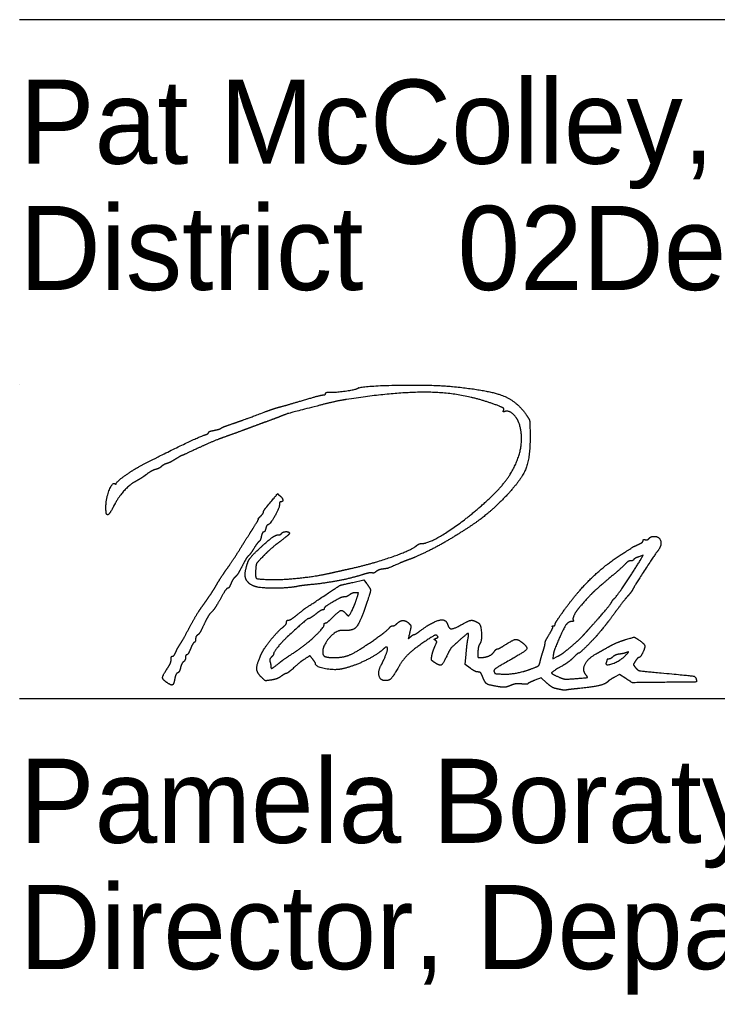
# Model space of a CAD drawing. Extents: x -6.2 to 37.4, y 0.2 to 22.2.
# Drawn here: x 24.109 to 25.269, y 7.512 to 9.134 of the extents above; entities that cross this region are included whole.
import ezdxf

# ---------------------------------------------------------------- set-up
doc = ezdxf.new("R2010")
doc.units = 0
doc.layers.add('SH_Data', color=7, linetype='Continuous')
doc.layers.add('SH_Text', color=7, linetype='Continuous')

msp = doc.modelspace()

# ---------------------------------------------------------------- linework, layer by layer
at = {"layer": 'SH_Data'}
for p, q in [((24.1087, 9.1337), (27.6087, 9.1337)), ((24.1087, 8.5265), (24.1087, 8.5265)), ((24.1087, 8.0042), (27.6087, 8.0042))]:
    msp.add_line(p, q, dxfattribs=at)
for points in [[(25.1406, 8.2337), (25.1459, 8.2426), (25.1386, 8.2401)], [(24.6632, 8.1975), (24.6812, 8.2016), (24.6859, 8.1954)], [(24.8582, 8.0547), (24.8499, 8.0611), (24.8513, 8.0781)], [(24.9962, 8.0767), (24.9952, 8.0702), (25.0038, 8.0747)], [(25.117, 8.0374), (25.1064, 8.0442), (25.098, 8.0397)], [(24.9851, 8.0304), (24.976, 8.0387), (24.9654, 8.0346)]]:
    msp.add_lwpolyline(points, dxfattribs=at)
for points in [[(24.6176, 8.5117), (24.6176, 8.513), (24.6217, 8.5141), (24.6266, 8.5139)], [(24.6266, 8.5139), (24.6362, 8.5136), (24.6672, 8.518), (24.6706, 8.5201)], [(24.9013, 8.4925), (24.8508, 8.5115), (24.7428, 8.5155), (24.6524, 8.5017)], [(24.6706, 8.5201), (24.6774, 8.5243), (24.7944, 8.5266), (24.8288, 8.5232)], [(24.8288, 8.5232), (24.8881, 8.5174), (24.9356, 8.4991), (24.9514, 8.476)], [(24.542, 8.4894), (24.5473, 8.4907), (24.5648, 8.4958), (24.5809, 8.5005)], [(24.5809, 8.5005), (24.597, 8.5053), (24.6118, 8.5092), (24.6139, 8.5092)], [(24.6524, 8.5017), (24.6432, 8.5003), (24.6232, 8.4959), (24.608, 8.492)], [(24.6139, 8.5092), (24.616, 8.5092), (24.6176, 8.5103), (24.6176, 8.5117)], [(24.4616, 8.461), (24.4764, 8.466), (24.4828, 8.4684), (24.518, 8.4815)], [(24.518, 8.4815), (24.526, 8.4845), (24.5368, 8.488), (24.542, 8.4894)], [(24.608, 8.492), (24.557, 8.4788), (24.5528, 8.4776), (24.542, 8.4732)], [(24.9137, 8.4838), (24.9146, 8.4863), (24.9112, 8.4888), (24.9013, 8.4925)], [(24.9161, 8.4818), (24.9135, 8.4808), (24.9127, 8.4814), (24.9137, 8.4838)], [(24.9394, 8.4619), (24.9362, 8.4716), (24.9217, 8.4839), (24.9161, 8.4818)], [(24.542, 8.4732), (24.5394, 8.4721), (24.5291, 8.4683), (24.5192, 8.4647)], [(24.9514, 8.476), (24.9564, 8.4688), (24.9573, 8.4645), (24.9576, 8.4466)], [(24.4232, 8.4467), (24.4232, 8.4478), (24.4273, 8.4494), (24.4322, 8.4503)], [(24.4322, 8.4503), (24.4372, 8.4513), (24.4423, 8.4528), (24.4436, 8.4538)], [(24.4436, 8.4538), (24.445, 8.4548), (24.4531, 8.458), (24.4616, 8.461)], [(24.4856, 8.4523), (24.4771, 8.4491), (24.4609, 8.4431), (24.4496, 8.4392)], [(24.5192, 8.4647), (24.5093, 8.4611), (24.4942, 8.4555), (24.4856, 8.4523)], [(24.8939, 8.3407), (24.9249, 8.3701), (24.9487, 8.4336), (24.9394, 8.4619)], [(24.3056, 8.3888), (24.3359, 8.405), (24.4095, 8.4407), (24.4178, 8.4431)], [(24.4496, 8.4392), (24.4384, 8.4352), (24.4181, 8.4266), (24.4044, 8.4201)], [(24.4178, 8.4431), (24.4208, 8.444), (24.4232, 8.4456), (24.4232, 8.4467)], [(24.9576, 8.4466), (24.9584, 8.4058), (24.9423, 8.3661), (24.9129, 8.3362)], [(24.4044, 8.4201), (24.3908, 8.4137), (24.3791, 8.4084), (24.3786, 8.4084)], [(24.3686, 8.4027), (24.3637, 8.3996), (24.357, 8.3962), (24.3538, 8.3952)], [(24.3786, 8.4084), (24.378, 8.4084), (24.3735, 8.4058), (24.3686, 8.4027)], [(24.2696, 8.3622), (24.2696, 8.3643), (24.295, 8.3831), (24.3056, 8.3888)], [(24.3349, 8.3852), (24.3313, 8.3844), (24.3247, 8.3807), (24.32, 8.3771)], [(24.3446, 8.3901), (24.3428, 8.3883), (24.3384, 8.3861), (24.3349, 8.3852)], [(24.3538, 8.3952), (24.3505, 8.3942), (24.3464, 8.3919), (24.3446, 8.3901)], [(24.32, 8.3771), (24.3154, 8.3736), (24.3083, 8.3689), (24.3042, 8.3668)], [(24.2525, 8.3243), (24.2526, 8.3375), (24.2632, 8.3641), (24.2673, 8.3615)], [(24.2673, 8.3615), (24.2686, 8.3607), (24.2696, 8.361), (24.2696, 8.3622)], [(24.3042, 8.3668), (24.2937, 8.3615), (24.2738, 8.3406), (24.2676, 8.3285)], [(24.5198, 8.3232), (24.5384, 8.3454), (24.5377, 8.3448), (24.5418, 8.3414)], [(24.5418, 8.3414), (24.5461, 8.3378), (24.547, 8.3316), (24.5432, 8.3316)], [(24.7772, 8.262), (24.7913, 8.262), (24.8594, 8.3079), (24.8939, 8.3407)], [(24.9129, 8.3362), (24.8943, 8.3173), (24.8619, 8.2924), (24.8314, 8.2736)], [(24.2538, 8.3106), (24.253, 8.3114), (24.2524, 8.3176), (24.2525, 8.3243)], [(24.2676, 8.3285), (24.261, 8.3156), (24.2557, 8.3087), (24.2538, 8.3106)], [(24.5144, 8.3146), (24.5144, 8.3158), (24.5169, 8.3197), (24.5198, 8.3232)], [(24.5408, 8.3265), (24.5408, 8.3209), (24.5249, 8.2932), (24.5217, 8.2932)], [(24.5432, 8.3316), (24.5419, 8.3316), (24.5408, 8.3293), (24.5408, 8.3265)], [(24.5059, 8.3028), (24.5053, 8.3028), (24.507, 8.3049), (24.5096, 8.3076)], [(24.5096, 8.3076), (24.5123, 8.3102), (24.5144, 8.3134), (24.5144, 8.3146)], [(24.4748, 8.2521), (24.4814, 8.2627), (24.4914, 8.2785), (24.4969, 8.2871)], [(24.4969, 8.2871), (24.5024, 8.2957), (24.5065, 8.3028), (24.5059, 8.3028)], [(24.5183, 8.2872), (24.5174, 8.2839), (24.5158, 8.2812), (24.5146, 8.2812)], [(24.5217, 8.2932), (24.5206, 8.2932), (24.5191, 8.2905), (24.5183, 8.2872)], [(24.506, 8.2522), (24.5217, 8.2668), (24.5345, 8.2764), (24.5384, 8.2764)], [(24.5108, 8.274), (24.51, 8.2701), (24.5082, 8.2662), (24.507, 8.2654)], [(24.5146, 8.2812), (24.5134, 8.2812), (24.5117, 8.2779), (24.5108, 8.274)], [(24.5384, 8.2764), (24.5409, 8.2764), (24.5436, 8.2775), (24.5444, 8.2788)], [(24.5576, 8.2791), (24.5576, 8.278), (24.5509, 8.2721), (24.5426, 8.266)], [(24.5444, 8.2788), (24.5462, 8.2817), (24.5576, 8.282), (24.5576, 8.2791)], [(24.8314, 8.2736), (24.8122, 8.2617), (24.7709, 8.2407), (24.7568, 8.2356)], [(25.1491, 8.2684), (25.1509, 8.2677), (25.1538, 8.2686), (25.1554, 8.2705)], [(25.1554, 8.2705), (25.1569, 8.2724), (25.1606, 8.274), (25.1636, 8.274)], [(25.1636, 8.274), (25.173, 8.274), (25.1767, 8.2579), (25.1693, 8.249)], [(24.507, 8.2654), (24.5057, 8.2646), (24.5019, 8.2595), (24.4985, 8.254)], [(24.5426, 8.266), (24.5344, 8.2599), (24.5219, 8.2491), (24.5149, 8.2419)], [(24.6572, 8.22), (24.6942, 8.2282), (24.7604, 8.2511), (24.769, 8.2587)], [(24.769, 8.2587), (24.7711, 8.2605), (24.7748, 8.262), (24.7772, 8.262)], [(25.1089, 8.2436), (25.1278, 8.2558), (25.1297, 8.2569), (25.1378, 8.2606)], [(25.1378, 8.2606), (25.1421, 8.2626), (25.1456, 8.2654), (25.1456, 8.2669)], [(25.1456, 8.2669), (25.1456, 8.2684), (25.1472, 8.2691), (25.1491, 8.2684)], [(24.4531, 8.2192), (24.4585, 8.2266), (24.4682, 8.2415), (24.4748, 8.2521)], [(24.4893, 8.2415), (24.4876, 8.2402), (24.483, 8.2326), (24.479, 8.2246)], [(24.4847, 8.2176), (24.4875, 8.2306), (24.4936, 8.2406), (24.506, 8.2522)], [(24.4985, 8.254), (24.4951, 8.2485), (24.491, 8.2429), (24.4893, 8.2415)], [(24.5149, 8.2419), (24.5041, 8.231), (24.502, 8.2273), (24.5014, 8.219)], [(25.0142, 8.1511), (25.0365, 8.1819), (25.0815, 8.2259), (25.1089, 8.2436)], [(25.1693, 8.249), (25.1652, 8.2439), (25.1323, 8.1935), (25.1292, 8.1873)], [(25.1386, 8.2401), (25.1345, 8.2387), (25.1306, 8.2365), (25.1299, 8.2353)], [(24.479, 8.2246), (24.4749, 8.2166), (24.4699, 8.2086), (24.4677, 8.2068)], [(24.7412, 8.2295), (24.7242, 8.222), (24.7193, 8.2203), (24.7126, 8.2196)], [(24.7568, 8.2356), (24.7522, 8.234), (24.7452, 8.2312), (24.7412, 8.2295)], [(25.1157, 8.2278), (25.113, 8.2248), (25.1006, 8.2137), (25.088, 8.2032)], [(25.0978, 8.1708), (25.1006, 8.1727), (25.1288, 8.2142), (25.1406, 8.2337)], [(25.1246, 8.2332), (25.1224, 8.2332), (25.1184, 8.2307), (25.1157, 8.2278)], [(25.1299, 8.2353), (25.1292, 8.2342), (25.1268, 8.2332), (25.1246, 8.2332)], [(24.4364, 8.1936), (24.4402, 8.2002), (24.4477, 8.2117), (24.4531, 8.2192)], [(24.4677, 8.2068), (24.4655, 8.205), (24.4623, 8.2), (24.4604, 8.1956)], [(24.5, 8.1907), (24.4896, 8.1947), (24.4825, 8.2071), (24.4847, 8.2176)], [(24.5014, 8.219), (24.5006, 8.2056), (24.5046, 8.2027), (24.5252, 8.2022)], [(24.5252, 8.2022), (24.5445, 8.2016), (24.6023, 8.2077), (24.6236, 8.2125)], [(24.677, 8.2096), (24.6606, 8.2043), (24.6155, 8.1958), (24.5917, 8.1935)], [(24.6236, 8.2125), (24.6316, 8.2143), (24.6467, 8.2177), (24.6572, 8.22)], [(24.695, 8.2133), (24.6934, 8.2139), (24.6853, 8.2122), (24.677, 8.2096)], [(24.7018, 8.2155), (24.6997, 8.2137), (24.6967, 8.2127), (24.695, 8.2133)], [(24.7126, 8.2196), (24.7088, 8.2191), (24.7039, 8.2173), (24.7018, 8.2155)], [(24.4233, 8.1729), (24.4267, 8.1777), (24.4325, 8.187), (24.4364, 8.1936)], [(24.4604, 8.1956), (24.4586, 8.1912), (24.456, 8.1876), (24.4547, 8.1876)], [(24.5713, 8.1909), (24.5576, 8.1878), (24.5081, 8.1877), (24.5, 8.1907)], [(24.5917, 8.1935), (24.5833, 8.1927), (24.5742, 8.1915), (24.5713, 8.1909)], [(24.6092, 8.1711), (24.6409, 8.1922), (24.6423, 8.1928), (24.6632, 8.1975)], [(24.6859, 8.1954), (24.6925, 8.1867), (24.6924, 8.1818), (24.6846, 8.1592)], [(25.088, 8.2032), (25.0684, 8.1867), (25.0567, 8.1753), (25.04, 8.1564)], [(24.4547, 8.1876), (24.4534, 8.1876), (24.448, 8.1797), (24.4427, 8.17)], [(24.6487, 8.1732), (24.6464, 8.1732), (24.642, 8.1718), (24.6389, 8.17)], [(24.6574, 8.1767), (24.6548, 8.1748), (24.6509, 8.1732), (24.6487, 8.1732)], [(24.6559, 8.142), (24.6577, 8.142), (24.6674, 8.1631), (24.6706, 8.1738)], [(24.6673, 8.1803), (24.6644, 8.1803), (24.6599, 8.1786), (24.6574, 8.1767)], [(24.6706, 8.1738), (24.6723, 8.1796), (24.6719, 8.1804), (24.6673, 8.1803)], [(25.1205, 8.1752), (25.1176, 8.172), (25.1087, 8.1606), (25.1008, 8.15)], [(25.1292, 8.1873), (25.1274, 8.1839), (25.1235, 8.1784), (25.1205, 8.1752)], [(24.4098, 8.1537), (24.4139, 8.1595), (24.42, 8.1682), (24.4233, 8.1729)], [(24.4427, 8.17), (24.4374, 8.1604), (24.4307, 8.1504), (24.4278, 8.1478)], [(24.57, 8.1432), (24.5837, 8.1543), (24.5818, 8.1529), (24.6092, 8.1711)], [(24.6389, 8.17), (24.6245, 8.1621), (24.6152, 8.1557), (24.6152, 8.1537)], [(24.6846, 8.1592), (24.6744, 8.1293), (24.6624, 8.1163), (24.6464, 8.1176)], [(25.0625, 8.1278), (25.0779, 8.1449), (25.0914, 8.1613), (25.0938, 8.1656)], [(25.0938, 8.1656), (25.095, 8.1678), (25.0968, 8.1701), (25.0978, 8.1708)], [(24.3909, 8.1216), (24.3972, 8.1335), (24.4057, 8.1479), (24.4098, 8.1537)], [(24.4278, 8.1478), (24.425, 8.1453), (24.4195, 8.1362), (24.4155, 8.1276)], [(24.5562, 8.1348), (24.5581, 8.1348), (24.5643, 8.1386), (24.57, 8.1432)], [(24.6008, 8.1444), (24.5958, 8.1404), (24.5908, 8.1372), (24.5897, 8.1372)], [(24.6126, 8.1516), (24.6111, 8.1516), (24.6058, 8.1483), (24.6008, 8.1444)], [(24.6152, 8.1537), (24.6152, 8.1526), (24.614, 8.1516), (24.6126, 8.1516)], [(24.6296, 8.1396), (24.6398, 8.1497), (24.6463, 8.1515), (24.6512, 8.1456)], [(24.6512, 8.1456), (24.6529, 8.1436), (24.655, 8.142), (24.6559, 8.142)], [(24.9992, 8.1277), (24.9992, 8.1292), (25.006, 8.1397), (25.0142, 8.1511)], [(25.04, 8.1564), (25.0342, 8.1498), (25.0279, 8.1369), (25.0294, 8.1346)], [(25.1008, 8.15), (25.0929, 8.1393), (25.0852, 8.1291), (25.0837, 8.1273)], [(24.4155, 8.1276), (24.4116, 8.119), (24.4069, 8.1111), (24.405, 8.1101)], [(24.5474, 8.1236), (24.5504, 8.126), (24.5528, 8.1295), (24.5528, 8.1314)], [(24.5528, 8.1314), (24.5528, 8.1332), (24.5544, 8.1348), (24.5562, 8.1348)], [(24.5897, 8.1372), (24.5878, 8.1372), (24.5793, 8.1299), (24.554, 8.1067)], [(24.5692, 8.0834), (24.5848, 8.0938), (24.6152, 8.1226), (24.6152, 8.1268)], [(24.6152, 8.1268), (24.6152, 8.1286), (24.6163, 8.13), (24.6176, 8.13)], [(24.6176, 8.13), (24.619, 8.13), (24.6244, 8.1343), (24.6296, 8.1396)], [(24.724, 8.1221), (24.725, 8.1238), (24.7274, 8.1252), (24.7292, 8.1252)], [(24.7292, 8.1252), (24.731, 8.1252), (24.7343, 8.1269), (24.7364, 8.1291)], [(24.7364, 8.1291), (24.7414, 8.134), (24.7514, 8.1341), (24.7563, 8.1292)], [(24.7563, 8.1292), (24.7595, 8.126), (24.7597, 8.1235), (24.7576, 8.1144)], [(24.7744, 8.1165), (24.7947, 8.1317), (24.8174, 8.1373), (24.8204, 8.1278)], [(24.8204, 8.1278), (24.8228, 8.1203), (24.8309, 8.1201), (24.8441, 8.1275)], [(24.8441, 8.1275), (24.8561, 8.1341), (24.8633, 8.1348), (24.8716, 8.1302)], [(24.8716, 8.1302), (24.8759, 8.1278), (24.8776, 8.0997), (24.8737, 8.0946)], [(24.9951, 8.1237), (24.9943, 8.1245), (24.9949, 8.1252), (24.9964, 8.1252)], [(24.9964, 8.1252), (24.998, 8.1252), (24.9992, 8.1263), (24.9992, 8.1277)], [(25.0271, 8.1324), (25.0208, 8.1324), (25.0112, 8.1172), (24.9992, 8.088)], [(25.0294, 8.1346), (25.0301, 8.1334), (25.0291, 8.1324), (25.0271, 8.1324)], [(25.0469, 8.1103), (25.0501, 8.1139), (25.0571, 8.1217), (25.0625, 8.1278)], [(25.0837, 8.1273), (25.0705, 8.1109), (25.0659, 8.1057), (25.054, 8.0935)], [(24.3754, 8.094), (24.3777, 8.0973), (24.3846, 8.1097), (24.3909, 8.1216)], [(24.405, 8.1101), (24.4032, 8.109), (24.4016, 8.1061), (24.4016, 8.1036)], [(24.5094, 8.0753), (24.5138, 8.0858), (24.5371, 8.1152), (24.5474, 8.1236)], [(24.6464, 8.1176), (24.636, 8.1185), (24.6128, 8.0931), (24.6128, 8.0809)], [(24.6812, 8.0903), (24.6998, 8.1027), (24.7222, 8.1194), (24.724, 8.1221)], [(24.7576, 8.1144), (24.7552, 8.1041), (24.7553, 8.1036), (24.7591, 8.1071)], [(24.7591, 8.1071), (24.7614, 8.1091), (24.764, 8.1108), (24.765, 8.1108)], [(24.765, 8.1108), (24.766, 8.1108), (24.7702, 8.1134), (24.7744, 8.1165)], [(24.8031, 8.1087), (24.8013, 8.1105), (24.7954, 8.1077), (24.7829, 8.0992)], [(24.8014, 8.1045), (24.8044, 8.1057), (24.8049, 8.1069), (24.8031, 8.1087)], [(24.8543, 8.103), (24.8561, 8.1124), (24.8535, 8.1129), (24.8442, 8.1046)], [(24.9825, 8.0961), (24.9824, 8.0979), (24.9856, 8.1046), (24.9895, 8.1109)], [(24.9895, 8.1109), (24.9933, 8.1172), (24.9959, 8.123), (24.9951, 8.1237)], [(25.0268, 8.0915), (25.0348, 8.0983), (25.0438, 8.1068), (25.0469, 8.1103)], [(24.3686, 8.0814), (24.3701, 8.085), (24.3732, 8.0907), (24.3754, 8.094)], [(24.3991, 8.0975), (24.3978, 8.0967), (24.3949, 8.0917), (24.3929, 8.0866)], [(24.4016, 8.1036), (24.4016, 8.1011), (24.4005, 8.0984), (24.3991, 8.0975)], [(24.554, 8.1067), (24.5449, 8.0983), (24.5312, 8.0812), (24.5312, 8.0782)], [(24.7829, 8.0992), (24.7631, 8.0858), (24.7459, 8.0688), (24.7376, 8.0544)], [(24.8002, 8.1011), (24.798, 8.1024), (24.7983, 8.1033), (24.8014, 8.1045)], [(24.7995, 8.0912), (24.8024, 8.0975), (24.8026, 8.0996), (24.8002, 8.1011)], [(24.8442, 8.1046), (24.8283, 8.0906), (24.8245, 8.0862), (24.819, 8.0748)], [(24.8513, 8.0781), (24.8521, 8.0875), (24.8534, 8.0987), (24.8543, 8.103)], [(24.8737, 8.0946), (24.8725, 8.0929), (24.8712, 8.0873), (24.8708, 8.082)], [(24.9033, 8.0868), (24.9045, 8.0868), (24.9106, 8.09), (24.9168, 8.094)], [(24.9451, 8.097), (24.9547, 8.0893), (24.9479, 8.0814), (24.9163, 8.0637)], [(24.9168, 8.094), (24.9298, 8.1022), (24.9374, 8.103), (24.9451, 8.097)], [(24.9789, 8.082), (24.9809, 8.0879), (24.9825, 8.0943), (24.9825, 8.0961)], [(25.054, 8.0935), (25.0465, 8.0859), (25.0395, 8.0796), (25.0384, 8.0796)], [(25.0868, 8.0895), (25.0948, 8.094), (25.1079, 8.0997), (25.1161, 8.1022)], [(25.1161, 8.1022), (25.1302, 8.1064), (25.1314, 8.1064), (25.1372, 8.1026)], [(25.1372, 8.1026), (25.1469, 8.0963), (25.1493, 8.0889), (25.1446, 8.0799)], [(24.3633, 8.0748), (24.3646, 8.0748), (24.367, 8.0777), (24.3686, 8.0814)], [(24.387, 8.0772), (24.3858, 8.0772), (24.3848, 8.0751), (24.3848, 8.0727)], [(24.3929, 8.0866), (24.3908, 8.0814), (24.3882, 8.0772), (24.387, 8.0772)], [(24.5312, 8.0782), (24.5312, 8.0775), (24.5296, 8.0752), (24.5275, 8.0731)], [(24.5377, 8.0611), (24.5452, 8.0672), (24.5504, 8.0709), (24.5692, 8.0834)], [(24.6128, 8.0809), (24.6128, 8.0757), (24.6207, 8.0724), (24.6328, 8.0724)], [(24.6328, 8.0724), (24.6458, 8.0724), (24.6649, 8.0794), (24.6812, 8.0903)], [(24.7132, 8.0861), (24.7036, 8.077), (24.6649, 8.0582), (24.6464, 8.0538)], [(24.7103, 8.0604), (24.7144, 8.0681), (24.7208, 8.0843), (24.7208, 8.0871)], [(24.7208, 8.0871), (24.7208, 8.0901), (24.7169, 8.0897), (24.7132, 8.0861)], [(24.7944, 8.0756), (24.7952, 8.0798), (24.7975, 8.0868), (24.7995, 8.0912)], [(24.8708, 8.082), (24.8703, 8.0744), (24.871, 8.0724), (24.8741, 8.0724)], [(24.8741, 8.0724), (24.8824, 8.0724), (24.8944, 8.0772), (24.8977, 8.0819)], [(24.8977, 8.0819), (24.8996, 8.0846), (24.9021, 8.0868), (24.9033, 8.0868)], [(24.9742, 8.0649), (24.9749, 8.0684), (24.977, 8.076), (24.9789, 8.082)], [(24.9992, 8.088), (24.9981, 8.0853), (24.9967, 8.0803), (24.9962, 8.0767)], [(25.0038, 8.0747), (25.0086, 8.0771), (25.0189, 8.0847), (25.0268, 8.0915)], [(25.0384, 8.0796), (25.0373, 8.0796), (25.0335, 8.0764), (25.0299, 8.0726)], [(25.0502, 8.0441), (25.0442, 8.0515), (25.054, 8.0713), (25.0673, 8.0785)], [(25.0673, 8.0785), (25.0701, 8.0801), (25.0789, 8.085), (25.0868, 8.0895)], [(25.1062, 8.0781), (25.1024, 8.0776), (25.0974, 8.0756), (25.0952, 8.0736)], [(25.118, 8.0808), (25.1154, 8.0798), (25.1101, 8.0786), (25.1062, 8.0781)], [(25.1156, 8.0753), (25.1211, 8.0809), (25.1217, 8.0822), (25.118, 8.0808)], [(25.1446, 8.0799), (25.1425, 8.0758), (25.1398, 8.0724), (25.1387, 8.0724)], [(24.355, 8.0549), (24.3582, 8.0596), (24.3608, 8.066), (24.3608, 8.0691)], [(24.3608, 8.0691), (24.3608, 8.0722), (24.3619, 8.0748), (24.3633, 8.0748)], [(24.3814, 8.0653), (24.3795, 8.0637), (24.3772, 8.0592), (24.3764, 8.0552)], [(24.3848, 8.0727), (24.3848, 8.0702), (24.3833, 8.0669), (24.3814, 8.0653)], [(24.511, 8.0396), (24.5034, 8.0472), (24.5028, 8.06), (24.5094, 8.0753)], [(24.5275, 8.0731), (24.5254, 8.071), (24.5244, 8.0678), (24.5251, 8.0659)], [(24.5251, 8.0659), (24.5258, 8.064), (24.5264, 8.0609), (24.5264, 8.059)], [(24.5264, 8.059), (24.5264, 8.0541), (24.5299, 8.0548), (24.5377, 8.0611)], [(24.585, 8.0712), (24.5767, 8.0658), (24.5742, 8.0638), (24.563, 8.0538)], [(24.5962, 8.0698), (24.5918, 8.0756), (24.5917, 8.0756), (24.585, 8.0712)], [(24.6008, 8.0624), (24.6008, 8.0633), (24.5987, 8.0666), (24.5962, 8.0698)], [(24.6464, 8.0538), (24.6336, 8.0507), (24.601, 8.0569), (24.6008, 8.0624)], [(24.717, 8.034), (24.7086, 8.034), (24.7046, 8.0498), (24.7103, 8.0604)], [(24.7991, 8.0641), (24.7941, 8.0673), (24.7933, 8.0693), (24.7944, 8.0756)], [(24.819, 8.0748), (24.8124, 8.0611), (24.8075, 8.0585), (24.7991, 8.0641)], [(24.9163, 8.0637), (24.9031, 8.0563), (24.8969, 8.0514), (24.8977, 8.0493)], [(24.9615, 8.0543), (24.9703, 8.0576), (24.9732, 8.0601), (24.9742, 8.0649)], [(25.0299, 8.0726), (25.0262, 8.0688), (25.0182, 8.0627), (25.0119, 8.059)], [(25.0842, 8.0642), (25.0817, 8.0577), (25.1072, 8.0667), (25.1156, 8.0753)], [(25.0856, 8.069), (25.0856, 8.0684), (25.085, 8.0663), (25.0842, 8.0642)], [(25.0885, 8.07), (25.0869, 8.07), (25.0856, 8.0695), (25.0856, 8.069)], [(25.0952, 8.0736), (25.0931, 8.0716), (25.09, 8.07), (25.0885, 8.07)], [(25.1328, 8.0666), (25.1293, 8.0612), (25.1293, 8.0603), (25.1331, 8.0556)], [(25.1387, 8.0724), (25.1375, 8.0724), (25.1349, 8.0698), (25.1328, 8.0666)], [(24.3533, 8.0312), (24.3463, 8.036), (24.3468, 8.0428), (24.355, 8.0549)], [(24.3717, 8.0468), (24.3699, 8.0462), (24.3678, 8.042), (24.367, 8.0376)], [(24.3764, 8.0552), (24.3755, 8.0513), (24.3734, 8.0475), (24.3717, 8.0468)], [(24.5522, 8.046), (24.5511, 8.046), (24.5473, 8.0438), (24.5437, 8.0412)], [(24.563, 8.0538), (24.5582, 8.0495), (24.5533, 8.046), (24.5522, 8.046)], [(24.7376, 8.0544), (24.7295, 8.0403), (24.7231, 8.034), (24.717, 8.034)], [(24.8712, 8.0484), (24.8686, 8.0484), (24.8628, 8.0512), (24.8582, 8.0547)], [(24.8787, 8.0406), (24.8768, 8.0458), (24.8743, 8.0484), (24.8712, 8.0484)], [(24.8977, 8.0493), (24.899, 8.0459), (24.8997, 8.0456), (24.9116, 8.0449)], [(24.9116, 8.0449), (24.9222, 8.0443), (24.9483, 8.0492), (24.9615, 8.0543)], [(25.0119, 8.059), (24.9939, 8.0486), (24.9929, 8.0453), (25.0058, 8.0398)], [(25.0326, 8.0374), (25.0522, 8.0389), (25.0539, 8.0396), (25.0502, 8.0441)], [(25.1331, 8.0556), (25.1368, 8.0511), (25.1418, 8.0501), (25.1757, 8.0469)], [(25.1757, 8.0469), (25.2247, 8.0424), (25.233, 8.0409), (25.2339, 8.0361)], [(24.367, 8.0376), (24.3652, 8.0279), (24.361, 8.0259), (24.3533, 8.0312)], [(24.5272, 8.035), (24.5185, 8.0336), (24.5164, 8.0342), (24.511, 8.0396)], [(24.5437, 8.0412), (24.5402, 8.0386), (24.5327, 8.0358), (24.5272, 8.035)], [(24.9041, 8.0241), (24.889, 8.0265), (24.8822, 8.0309), (24.8787, 8.0406)], [(24.944, 8.0285), (24.9383, 8.0293), (24.931, 8.0283), (24.9252, 8.026)], [(24.9541, 8.0289), (24.9537, 8.028), (24.9492, 8.0278), (24.944, 8.0285)], [(24.9654, 8.0346), (24.9596, 8.0323), (24.9545, 8.0298), (24.9541, 8.0289)], [(24.9998, 8.0209), (24.9968, 8.0216), (24.9902, 8.0258), (24.9851, 8.0304)], [(25.0058, 8.0398), (25.0127, 8.0369), (25.0191, 8.0363), (25.0326, 8.0374)], [(25.0863, 8.0319), (25.0825, 8.0281), (25.0611, 8.0233), (25.0376, 8.0208)], [(25.098, 8.0397), (25.0934, 8.0372), (25.0881, 8.0337), (25.0863, 8.0319)], [(25.1636, 8.031), (25.1279, 8.0306), (25.1276, 8.0306), (25.117, 8.0374)], [(25.2339, 8.0361), (25.2347, 8.0319), (25.2328, 8.0317), (25.1636, 8.031)], [(24.9252, 8.026), (24.9182, 8.0232), (24.9126, 8.0227), (24.9041, 8.0241)], [(25.01, 8.0188), (25.0074, 8.0193), (25.0028, 8.0203), (24.9998, 8.0209)], [(25.0184, 8.0185), (25.0165, 8.0181), (25.0127, 8.0182), (25.01, 8.0188)], [(25.0376, 8.0208), (25.0291, 8.02), (25.0204, 8.0189), (25.0184, 8.0185)]]:
    msp.add_open_spline(points, degree=2, dxfattribs=at)

# ---------------------------------------------------------------- texts
at = {"layer": 'SH_Text'}
for s, p in [('Pat McColley, P.E., S.I.', (24.1087, 8.8937)), ('District       Deputy Director', (24.1087, 8.6837)), ('              02', (24.1087, 8.6837)), ('Pamela Boratyn', (24.1087, 7.7642)), ('Director, Department of Transportation', (24.1087, 7.5542))]:
    msp.add_text(s, height=0.14, dxfattribs=at).set_placement(p)

doc.saveas('drawing.dxf')
